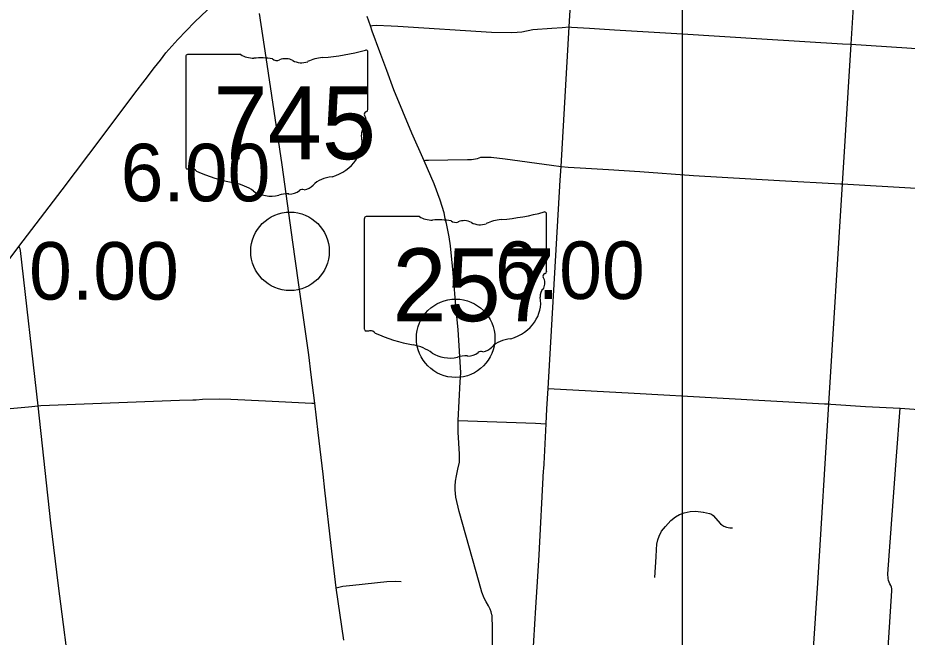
# Model space of a CAD drawing. Extents: x 1659811 to 1934326, y 644115 to 934867.
# Drawn here: x 1781614 to 1798612, y 803680 to 815527 of the extents above; entities that cross this region are included whole.
import ezdxf

# ---------------------------------------------------------------- set-up
doc = ezdxf.new("R2010")
doc.units = 0
for name, color, linetype in [('Default', 7, 'Continuous'), ('GM_X_County_Road', 7, 'Continuous'), ('GM_X_State_Route', 7, 'Continuous'), ('GM_X_State_Shield', 7, 'Continuous'), ('GM_X_Township', 7, 'Continuous'), ('GM_X_Township_Road', 7, 'Continuous'), ('GM_X_US_Route', 7, 'Continuous'), ('SC_Scratch1', 7, 'Continuous')]:
    doc.layers.add(name, color=color, linetype=linetype)

msp = doc.modelspace()

# ---------------------------------------------------------------- linework, layer by layer
at = {"layer": 'Default'}
for centre in [(1786817, 811060), (1789983, 809398)]:
    msp.add_circle(centre, 750, dxfattribs=at)
at = {"layer": 'GM_X_County_Road'}
for points in [[(1791713, 807764), (1791713, 807764), (1791727, 808049), (1791747, 808435), (1791981, 812422), (1791996, 812680), (1792152, 815352), (1792421, 819851), (1792558, 822011)], [(1782890, 800490), (1782881, 800644), (1782856, 800863), (1782676, 802437), (1782464, 804119), (1782395, 804661), (1782246, 805871), (1782006, 808105), (1781669, 811078), (1781659, 811109), (1781650, 811131), (1781636, 811151)], [(1791747, 808435), (1793395, 808348), (1794980, 808260), (1797031, 808146), (1797107, 808141), (1797153, 808138)], [(1780895, 808002), (1781819, 808088), (1782006, 808105), (1782052, 808109), (1784707, 808216), (1784962, 808220), (1785026, 808223), (1785143, 808231), (1785474, 808240), (1785685, 808234), (1786347, 808204), (1787231, 808155), (1787289, 808159)], [(1797153, 808138), (1797813, 808094), (1798478, 808064), (1798746, 808039), (1801838, 807850), (1803855, 807737), (1803954, 807731), (1804251, 807713), (1804397, 807702), (1804736, 807682), (1805136, 807661), (1806811, 807563), (1808119, 807486), (1809547, 807399), (1810973, 807310), (1811477, 807276), (1812106, 807251), (1812390, 807244), (1812704, 807223), (1813792, 807154), (1815652, 807028), (1817412, 806933), (1818544, 806864), (1818913, 806840)], [(1798065, 800600), (1798320, 804569), (1798319, 804604), (1798313, 804638), (1798300, 804669), (1798280, 804702), (1798255, 804766), (1798245, 804805), (1798244, 804890), (1798409, 807145), (1798478, 808064)], [(1790033, 807825), (1791509, 807773), (1791713, 807764)], [(1791328, 800949), (1791359, 801588), (1791381, 801980), (1791400, 802336), (1791517, 804248), (1791555, 804839), (1791576, 805255), (1791663, 806861), (1791666, 806898), (1791673, 806996), (1791713, 807764)]]:
    msp.add_lwpolyline(points, dxfattribs=at)
at = {"layer": 'GM_X_State_Route'}
for points in [[(1787846, 803622), (1787700, 804624), (1787601, 805437), (1787484, 806491), (1787451, 806800), (1787357, 807594), (1787289, 808159), (1787220, 808700), (1787174, 809078), (1787137, 809350), (1786980, 810466), (1786873, 811238), (1786667, 812717), (1786361, 814768), (1786233, 815611)], [(1789933, 810648), (1789882, 811163), (1789857, 811335), (1789809, 811591), (1789782, 811691), (1789760, 811794), (1789687, 812036), (1789570, 812353), (1789380, 812793), (1789145, 813319), (1788800, 814150), (1788666, 814519), (1788535, 814873), (1788387, 815268), (1788352, 815370), (1788288, 815554)], [(1789995, 809943), (1789934, 810642), (1789933, 810648)], [(1790677, 804093), (1790675, 804108), (1790660, 804164), (1790640, 804215), (1790609, 804281), (1790568, 804355), (1790526, 804429), (1790485, 804541), (1790432, 804726), (1790051, 806083), (1789985, 806362), (1789973, 806499), (1789971, 806567), (1789977, 806663), (1789996, 806768), (1790026, 806892), (1790053, 807030), (1790058, 807087), (1790058, 807184), (1790033, 807604), (1790033, 807825), (1790068, 808566), (1790079, 808738), (1790028, 809565), (1789995, 809943)], [(1790684, 803416), (1790687, 803933), (1790683, 804011), (1790681, 804061), (1790677, 804093)]]:
    msp.add_lwpolyline(points, dxfattribs=at)
at = {"layer": 'GM_X_State_Shield'}
for p, q in [((1788303, 813769), (1788303, 814875)), ((1788303, 813769), (1788303, 814875)), ((1784823, 814786), (1784823, 812673)), ((1784823, 814786), (1784823, 812673)), ((1785876, 814822), (1784857, 814822)), ((1785876, 814822), (1784857, 814822)), ((1788303, 813769), (1788303, 813769)), ((1788303, 813769), (1788303, 813769)), ((1788237, 811688), (1788237, 809575)), ((1788237, 811688), (1788237, 809575)), ((1789291, 811725), (1788271, 811725)), ((1789291, 811725), (1788271, 811725)), ((1791717, 810671), (1791717, 811777)), ((1791717, 810671), (1791717, 811777)), ((1791717, 810672), (1791717, 810671)), ((1791717, 810672), (1791717, 810671))]:
    msp.add_line(p, q, dxfattribs=at)
for centre, major_axis, start_param, end_param in [((1787063, 817703), (3691, 0), 4.814394, 5.042369), ((1787063, 817703), (3691, 0), 4.814394, 5.042369), ((1788264, 814879), (38.7, 0), 6.141152, 7.989035), ((1788264, 814879), (38.7, 0), 6.141152, 7.989035), ((1784863, 814790), (40.3, 0), 1.712693, 3.28349), ((1784863, 814790), (40.3, 0), 1.712693, 3.28349), ((1786119, 815068), (391, 0), 4.042523, 4.731795), ((1786119, 815068), (391, 0), 4.042523, 4.731795), ((1786249, 813636), (1404, 0), 1.404758, 1.657858), ((1786249, 813636), (1404, 0), 1.404758, 1.657858), ((1786567, 814801), (113, 0), 3.836095, 5.185415), ((1786567, 814801), (113, 0), 3.836095, 5.185415), ((1786733, 814557), (235, 0), 0.950623, 2.079405), ((1786733, 814557), (235, 0), 0.950623, 2.079405), ((1787036, 814892), (282, 0), 4.081561, 5.145723), ((1787036, 814892), (282, 0), 4.081561, 5.145723), ((1787534, 814177), (743, 0), 1.699011, 2.107814), ((1787534, 814177), (743, 0), 1.699011, 2.107814), ((1788294, 813688), (60, 0), 1.883978, 3.671073), ((1788294, 813688), (60, 0), 1.883978, 3.671073), ((1787913, 813548), (360, 0), 5.934695, 6.695948), ((1787913, 813548), (360, 0), 5.934695, 6.695948), ((1788262, 813765), (41.5, 0), 5.05454, 6.418171), ((1788262, 813765), (41.5, 0), 5.05454, 6.418171), ((1788442, 813306), (262, 0), 2.387724, 3.262537), ((1788442, 813306), (262, 0), 2.387724, 3.262537), ((1787270, 813166), (923, 0), 5.101752, 6.440018), ((1787270, 813166), (923, 0), 5.101752, 6.440018), ((1784863, 812668), (40.7, 0), 3.00124, 4.508301), ((1784863, 812668), (40.7, 0), 3.00124, 4.508301), ((1784869, 812884), (310, 0), 4.665946, 4.897461), ((1784869, 812884), (310, 0), 4.665946, 4.897461), ((1784933, 812551), (112, 0), 0.519207, 1.627899), ((1784933, 812551), (112, 0), 0.519207, 1.627899), ((1786346, 814449), (2665, 0), 4.195997, 4.488961), ((1786346, 814449), (2665, 0), 4.195997, 4.488961), ((1787659, 812079), (506, 0), 1.647645, 2.488434), ((1787659, 812079), (506, 0), 1.647645, 2.488434), ((1785551, 811723), (834, 0), 0.823519, 1.323587), ((1785551, 811723), (834, 0), 0.823519, 1.323587), ((1787019, 812468), (298, 0), 4.937069, 5.64225), ((1787019, 812468), (298, 0), 4.937069, 5.64225), ((1786453, 812540), (529, 0), 4.026481, 4.996735), ((1786453, 812540), (529, 0), 4.026481, 4.996735), ((1786759, 811810), (435, 0), 1.495662, 1.94098), ((1786759, 811810), (435, 0), 1.495662, 1.94098), ((1786797, 812382), (282, 0), 4.691044, 5.507374), ((1786797, 812382), (282, 0), 4.691044, 5.507374), ((1787053, 812177), (79.4, 0), 1.147584, 2.315152), ((1787053, 812177), (79.4, 0), 1.147584, 2.315152), ((1790478, 814606), (3691, 0), 4.814394, 5.042369), ((1790478, 814606), (3691, 0), 4.814394, 5.042369), ((1791679, 811782), (38.7, 0), 6.141152, 7.989035), ((1791679, 811782), (38.7, 0), 6.141152, 7.989035), ((1788277, 811693), (40.3, 0), 1.712693, 3.28349), ((1788277, 811693), (40.3, 0), 1.712693, 3.28349), ((1789533, 811970), (391, 0), 4.042523, 4.731795), ((1789533, 811970), (391, 0), 4.042523, 4.731795), ((1789663, 810538), (1404, 0), 1.404758, 1.657858), ((1789663, 810538), (1404, 0), 1.404758, 1.657858), ((1789982, 811704), (113, 0), 3.836095, 5.185415), ((1789982, 811704), (113, 0), 3.836095, 5.185415), ((1790147, 811459), (235, 0), 0.950623, 2.079405), ((1790147, 811459), (235, 0), 0.950623, 2.079405), ((1790948, 811079), (743, 0), 1.699011, 2.107814), ((1790948, 811079), (743, 0), 1.699011, 2.107814), ((1790450, 811794), (282, 0), 4.081561, 5.145723), ((1790450, 811794), (282, 0), 4.081561, 5.145723), ((1791708, 810590), (60, 0), 1.883978, 3.671073), ((1791708, 810590), (60, 0), 1.883978, 3.671073), ((1791676, 810667), (41.5, 0), 5.05454, 6.418171), ((1791676, 810667), (41.5, 0), 5.05454, 6.418171), ((1791327, 810451), (360, 0), 5.934695, 6.695948), ((1791327, 810451), (360, 0), 5.934695, 6.695948), ((1791856, 810209), (262, 0), 2.387724, 3.262537), ((1791856, 810209), (262, 0), 2.387724, 3.262537), ((1790684, 810068), (923, 0), 5.101752, 6.440018), ((1790684, 810068), (923, 0), 5.101752, 6.440018), ((1788277, 809570), (40.7, 0), 3.00124, 4.508301), ((1788277, 809570), (40.7, 0), 3.00124, 4.508301), ((1788283, 809787), (310, 0), 4.665946, 4.897461), ((1788283, 809787), (310, 0), 4.665946, 4.897461), ((1788347, 809453), (112, 0), 0.519207, 1.627899), ((1788347, 809453), (112, 0), 0.519207, 1.627899), ((1789760, 811352), (2665, 0), 4.195997, 4.488961), ((1789760, 811352), (2665, 0), 4.195997, 4.488961), ((1788965, 808626), (834, 0), 0.823519, 1.323587), ((1788965, 808626), (834, 0), 0.823519, 1.323587), ((1791074, 808982), (506, 0), 1.647645, 2.488434), ((1791074, 808982), (506, 0), 1.647645, 2.488434), ((1789867, 809443), (529, 0), 4.026481, 4.996735), ((1789867, 809443), (529, 0), 4.026481, 4.996735), ((1790212, 809284), (282, 0), 4.691044, 5.507374), ((1790212, 809284), (282, 0), 4.691044, 5.507374), ((1790467, 809080), (79.4, 0), 1.147584, 2.315152), ((1790467, 809080), (79.4, 0), 1.147584, 2.315152), ((1790433, 809370), (298, 0), 4.937069, 5.64225), ((1790433, 809370), (298, 0), 4.937069, 5.64225), ((1790173, 808712), (435, 0), 1.495662, 1.94098), ((1790173, 808712), (435, 0), 1.495662, 1.94098)]:
    msp.add_ellipse(centre, major_axis=major_axis, ratio=0.8, start_param=start_param, end_param=end_param, dxfattribs=at)
at = {"layer": 'GM_X_Township'}
msp.add_lwpolyline([(1797746, 818394), (1797534, 815021), (1797366, 812352), (1797107, 808141), (1796898, 804715), (1796632, 800682), (1796269, 794910), (1793660, 795080), (1793566, 795094), (1792419, 795165), (1792576, 794356), (1792720, 793710), (1792764, 793045), (1792783, 792753), (1792702, 790313)], dxfattribs=at)
at = {"layer": 'GM_X_Township_Road'}
for points in [[(1788352, 815370), (1788390, 815380), (1788460, 815383), (1788748, 815375), (1788877, 815369), (1790669, 815254), (1791049, 815244), (1791157, 815250), (1791245, 815260), (1791457, 815304), (1791820, 815329), (1792020, 815342), (1792152, 815352)], [(1792152, 815352), (1792194, 815348), (1792538, 815327), (1793017, 815298), (1794320, 815218), (1795831, 815124), (1797378, 815030)], [(1797378, 815030), (1797534, 815021), (1798606, 814949), (1799518, 814890), (1800197, 814834), (1801192, 814794), (1802091, 814720), (1803125, 814672), (1804412, 814610), (1805036, 814572), (1805583, 814537)], [(1789380, 812793), (1789410, 812804), (1789463, 812806), (1789834, 812813), (1790208, 812814), (1790288, 812815), (1790397, 812833), (1790463, 812859), (1790661, 812863), (1790931, 812830), (1791812, 812705), (1791996, 812680)], [(1791996, 812680), (1792135, 812671), (1792361, 812658), (1792900, 812626), (1793503, 812590), (1794528, 812511), (1796172, 812413), (1797338, 812354)], [(1797338, 812354), (1797366, 812352), (1800195, 812188), (1800284, 812182), (1803182, 812004), (1803241, 812000), (1804512, 811927), (1805331, 811878), (1805404, 811873)], [(1793788, 804820), (1793812, 805216), (1793820, 805355), (1793827, 805457), (1793843, 805540), (1793869, 805616), (1793918, 805709), (1793990, 805801), (1794094, 805915), (1794181, 805983), (1794259, 806027), (1794348, 806060), (1794464, 806087), (1794571, 806092), (1794710, 806073), (1794716, 806071), (1794836, 806048), (1794873, 806032), (1794905, 806009), (1795045, 805852), (1795072, 805827), (1795107, 805803), (1795159, 805782), (1795219, 805773), (1795271, 805772)], [(1787700, 804624), (1787823, 804655), (1788019, 804676), (1788666, 804747), (1788824, 804753), (1788939, 804749)]]:
    msp.add_lwpolyline(points, dxfattribs=at)
at = {"layer": 'GM_X_US_Route'}
msp.add_lwpolyline([(1780889, 810163), (1781636, 811151), (1782464, 812239), (1783225, 813253), (1783854, 814085), (1784048, 814342), (1784229, 814573), (1784341, 814717), (1784446, 814854), (1784670, 815110), (1784992, 815444), (1785243, 815676)], dxfattribs=at)
at = {"layer": 'SC_Scratch1'}
msp.add_lwpolyline([(1659811, 738617), (1659811, 934867), (1794311, 934867), (1794311, 738617)], close=True, dxfattribs=at)

# ---------------------------------------------------------------- texts
at = {"layer": 'Default'}
for s, p in [('6.00', (1783580, 812017)), ('0.00', (1781830, 810137)), ('6.00', (1790733, 810148))]:
    msp.add_text(s, height=1100, dxfattribs=at).set_placement(p)
at = {"layer": 'GM_X_State_Shield'}
for s, p in [('745', (1785354, 812822)), ('745', (1785354, 812822)), ('257', (1788773, 809724)), ('257', (1788773, 809724))]:
    msp.add_text(s, height=1392.2, dxfattribs=at).set_placement(p)

doc.saveas('drawing.dxf')
